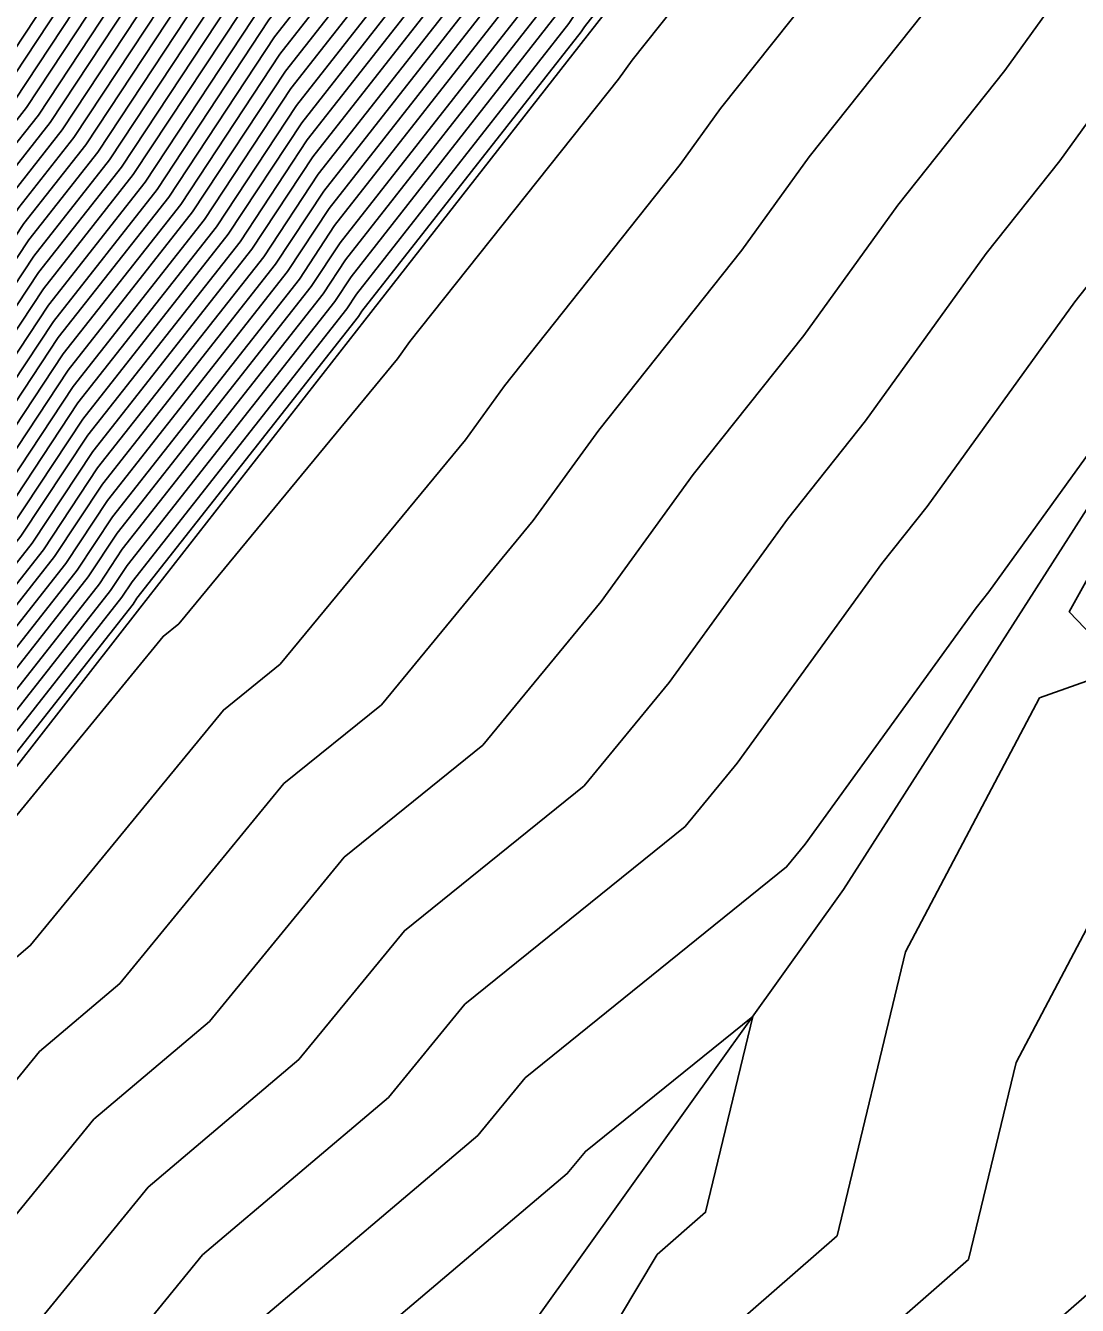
# Model space of a CAD drawing. Extents: x 2188792 to 2191981, y 386090 to 389710.
# Drawn here: x 2190650.83 to 2190675.7, y 388260.4 to 388290.64 of the extents above; entities that cross this region are included whole.
import ezdxf

# ---------------------------------------------------------------- set-up
doc = ezdxf.new("R2010")
doc.units = 0
for name, color, linetype in [('DTM Contours Major', 7, 'Continuous'), ('DTM Contours Minor', 7, 'Continuous'), ('PH Exist DTM Breakline', 7, 'Continuous')]:
    doc.layers.add(name, color=color, linetype=linetype)

msp = doc.modelspace()

# ---------------------------------------------------------------- linework, layer by layer
at = {"layer": 'DTM Contours Major'}
for points in [[(2190652.76, 388258.83), (2190655.018, 388261.593), (2190659.411, 388265.314), (2190661.219, 388267.517), (2190666.432, 388271.721), (2190667.661, 388273.21), (2190671.079, 388277.934), (2190672.15, 388279.28), (2190675.64, 388284.117), (2190676.596, 388285.318), (2190680.159, 388290.272), (2190680.994, 388291.322), (2190685.068, 388296.808), (2190685.738, 388297.65), (2190689.946, 388303.332), (2190694.481, 388309.457), (2190694.766, 388309.896), (2190698.534, 388316.528), (2190699.102, 388317.402), (2190702.679, 388323.643), (2190703.507, 388324.915), (2190706.905, 388330.797)], [(2190627.241, 388257.298), (2190632.004, 388263.123), (2190632.639, 388263.931), (2190636.575, 388269.295), (2190637.183, 388270.069), (2190641.137, 388275.46), (2190645.14, 388280.918), (2190645.691, 388281.617), (2190650.094, 388288.271), (2190650.575, 388288.883), (2190655.036, 388295.642), (2190655.44, 388296.157), (2190659.963, 388303.027), (2190660.293, 388303.448), (2190664.45, 388309.105), (2190664.749, 388309.486), (2190668.927, 388315.174), (2190669.194, 388315.515), (2190673.393, 388321.236)], [(2190634.803, 388259.781), (2190637.804, 388263.597), (2190639.759, 388266.261), (2190642.755, 388270.07), (2190644.713, 388272.739), (2190646.695, 388275.441), (2190649.665, 388279.216), (2190651.838, 388282.5), (2190654.782, 388286.24), (2190656.976, 388289.565), (2190659.852, 388293.229), (2190662.075, 388296.605), (2190664.916, 388300.226), (2190666.957, 388303.004), (2190669.786, 388306.608), (2190671.835, 388309.398), (2190674.652, 388312.987), (2190676.709, 388315.79), (2190679.381, 388319.748)], [(2190628.971, 388257.158), (2190632.937, 388262.009), (2190634.361, 388263.82), (2190637.636, 388268.284), (2190639.041, 388270.069), (2190642.329, 388274.553), (2190645.658, 388279.092), (2190647.015, 388280.817), (2190650.675, 388286.347), (2190651.977, 388288.002), (2190655.683, 388293.616), (2190656.911, 388295.181), (2190660.667, 388300.887), (2190661.834, 388302.374), (2190665.286, 388307.071), (2190666.428, 388308.527), (2190669.896, 388313.249), (2190671.013, 388314.672), (2190674.499, 388319.421)], [(2190635.736, 388258.667), (2190639.526, 388263.485), (2190640.82, 388265.25), (2190644.613, 388270.071), (2190645.905, 388271.832), (2190647.213, 388273.616), (2190650.989, 388278.416), (2190652.419, 388280.576), (2190656.184, 388285.359), (2190657.623, 388287.539), (2190661.323, 388292.253), (2190662.778, 388294.465), (2190666.458, 388299.153), (2190667.793, 388300.97), (2190671.466, 388305.649), (2190672.805, 388307.473), (2190676.471, 388312.144), (2190677.815, 388313.975), (2190681.302, 388319.141)], [(2190636.669, 388257.553), (2190641.247, 388263.374), (2190641.882, 388264.238), (2190646.47, 388270.071), (2190647.096, 388270.926), (2190647.731, 388271.791), (2190652.314, 388277.615), (2190653, 388278.652), (2190657.586, 388284.478), (2190658.27, 388285.513), (2190662.793, 388291.278), (2190663.482, 388292.324), (2190667.999, 388298.079), (2190668.629, 388298.936), (2190673.145, 388304.69), (2190673.775, 388305.548), (2190678.291, 388311.301), (2190678.92, 388312.159), (2190683.223, 388318.534)], [(2190630.7, 388257.018), (2190633.87, 388260.895), (2190636.082, 388263.708), (2190638.698, 388267.272), (2190640.898, 388270.07), (2190643.521, 388273.646), (2190646.177, 388277.267), (2190648.34, 388280.016), (2190651.256, 388284.424), (2190653.38, 388287.121), (2190656.33, 388291.59), (2190658.381, 388294.205), (2190661.371, 388298.746), (2190663.375, 388301.3), (2190666.121, 388305.037), (2190668.107, 388307.568), (2190670.866, 388311.324), (2190672.833, 388313.83), (2190675.604, 388317.605)], [(2190637.753, 388256.396), (2190643.114, 388263.006), (2190643.276, 388263.098), (2190648.593, 388269.605), (2190648.835, 388269.81), (2190654.085, 388276.208), (2190654.458, 388276.508), (2190659.623, 388282.768), (2190659.921, 388283.18), (2190664.853, 388289.379), (2190665.174, 388289.823), (2190670.072, 388295.981), (2190670.416, 388296.459), (2190675.278, 388302.574), (2190675.689, 388303.128), (2190680.512, 388309.196), (2190680.956, 388309.795), (2190681.435, 388310.442), (2190685.85, 388317.247)], [(2190711.913, 388300.987), (2190710.175, 388305.715), (2190699.158, 388307.05), (2190697.971, 388301.729), (2190692.722, 388300.247), (2190689.933, 388294.417), (2190687.297, 388292.686), (2190684.119, 388286.862), (2190681.444, 388282.051), (2190678.971, 388277.603), (2190683.546, 388272.816), (2190676.453, 388270.305), (2190674.253, 388266.143), (2190673.132, 388261.487), (2190668.326, 388257.289)]]:
    msp.add_lwpolyline(points, dxfattribs=at)
at = {"layer": 'DTM Contours Minor'}
for points in [[(2190646.344, 388259.05), (2190648.966, 388260.537), (2190652.448, 388264.798), (2190655.18, 388267.112), (2190658.366, 388270.993), (2190661.642, 388273.636), (2190664.446, 388277.033), (2190666.616, 388280.033), (2190669.232, 388283.32), (2190671.454, 388286.399), (2190673.986, 388289.583), (2190676.262, 388292.746), (2190678.708, 388295.823), (2190681.316, 388299.336), (2190683.647, 388302.268), (2190686.35, 388305.918), (2190689.263, 388309.851), (2190691.199, 388312.836), (2190693.598, 388317.058), (2190695.745, 388320.361), (2190698.001, 388324.298), (2190700.339, 388327.89), (2190702.463, 388331.567), (2190704.977, 388335.424)], [(2190650.863, 388259.684), (2190653.733, 388263.196), (2190657.296, 388266.213), (2190659.792, 388269.255), (2190664.037, 388272.678), (2190666.053, 388275.122), (2190668.848, 388278.983), (2190670.691, 388281.3), (2190673.547, 388285.258), (2190675.291, 388287.451), (2190678.21, 388291.509), (2190679.851, 388293.573), (2190683.192, 388298.072), (2190684.692, 388299.959), (2190688.148, 388304.625), (2190691.872, 388309.654), (2190692.983, 388311.366), (2190696.066, 388316.793), (2190697.423, 388318.882), (2190700.34, 388323.971), (2190701.923, 388326.403), (2190704.684, 388331.182)], [(2190626.549, 388257.354), (2190631.63, 388263.569), (2190631.95, 388263.976), (2190636.15, 388269.7), (2190636.441, 388270.068), (2190640.661, 388275.822), (2190644.933, 388281.648), (2190645.161, 388281.937), (2190649.861, 388289.041), (2190650.014, 388289.235), (2190654.778, 388296.452), (2190654.852, 388296.547), (2190659.4, 388303.455), (2190659.636, 388303.855), (2190659.695, 388303.938), (2190664.105, 388310.193), (2190668.308, 388316.155), (2190672.318, 388321.843)], [(2190626.895, 388257.326), (2190631.817, 388263.346), (2190632.295, 388263.953), (2190636.363, 388269.497), (2190636.812, 388270.068), (2190640.899, 388275.641), (2190645.037, 388281.283), (2190645.426, 388281.777), (2190649.978, 388288.656), (2190650.295, 388289.059), (2190654.907, 388296.047), (2190655.146, 388296.352), (2190659.822, 388303.455), (2190659.985, 388303.663), (2190664.283, 388309.511), (2190664.413, 388309.678), (2190668.733, 388315.559), (2190668.83, 388315.684), (2190673.172, 388321.599)], [(2190627.587, 388257.27), (2190632.19, 388262.9), (2190632.983, 388263.909), (2190636.787, 388269.093), (2190637.555, 388270.069), (2190641.376, 388275.278), (2190645.244, 388280.553), (2190645.956, 388281.457), (2190650.21, 388287.886), (2190650.856, 388288.706), (2190655.166, 388295.237), (2190655.735, 388295.962), (2190660.104, 388302.599), (2190660.602, 388303.233), (2190664.617, 388308.698), (2190665.085, 388309.294), (2190669.12, 388314.789), (2190669.558, 388315.347), (2190673.614, 388320.873)], [(2190627.933, 388257.242), (2190632.377, 388262.678), (2190633.328, 388263.886), (2190637, 388268.89), (2190637.926, 388270.069), (2190641.614, 388275.097), (2190645.348, 388280.187), (2190646.221, 388281.297), (2190650.326, 388287.502), (2190651.136, 388288.53), (2190655.295, 388294.832), (2190656.029, 388295.766), (2190660.245, 388302.171), (2190660.91, 388303.018), (2190664.784, 388308.291), (2190665.421, 388309.102), (2190669.314, 388314.404), (2190669.922, 388315.178), (2190673.835, 388320.51)], [(2190628.279, 388257.214), (2190632.564, 388262.455), (2190633.672, 388263.864), (2190637.212, 388268.688), (2190638.298, 388270.069), (2190641.852, 388274.916), (2190645.451, 388279.822), (2190646.485, 388281.137), (2190650.443, 388287.117), (2190651.417, 388288.354), (2190655.424, 388294.426), (2190656.323, 388295.571), (2190660.385, 388301.743), (2190661.218, 388302.804), (2190664.951, 388307.885), (2190665.756, 388308.91), (2190669.508, 388314.019), (2190670.286, 388315.009), (2190674.056, 388320.147)], [(2190628.625, 388257.186), (2190632.75, 388262.232), (2190634.016, 388263.842), (2190637.424, 388268.486), (2190638.669, 388270.069), (2190642.091, 388274.734), (2190645.555, 388279.457), (2190646.75, 388280.977), (2190650.559, 388286.732), (2190651.697, 388288.178), (2190655.554, 388294.021), (2190656.617, 388295.376), (2190660.526, 388301.315), (2190661.526, 388302.589), (2190665.118, 388307.478), (2190666.092, 388308.719), (2190669.702, 388313.634), (2190670.649, 388314.841), (2190674.278, 388319.784)], [(2190634.617, 388260.004), (2190637.46, 388263.619), (2190639.547, 388266.463), (2190642.384, 388270.07), (2190644.474, 388272.921), (2190646.591, 388275.807), (2190649.4, 388279.376), (2190651.721, 388282.885), (2190654.502, 388286.416), (2190656.847, 388289.97), (2190659.558, 388293.424), (2190661.934, 388297.034), (2190664.608, 388300.441), (2190666.79, 388303.41), (2190669.451, 388306.8), (2190671.641, 388309.784), (2190674.288, 388313.155), (2190676.488, 388316.153), (2190678.997, 388319.869)], [(2190634.99, 388259.558), (2190638.148, 388263.574), (2190639.971, 388266.059), (2190643.127, 388270.07), (2190644.951, 388272.558), (2190646.798, 388275.076), (2190649.93, 388279.056), (2190651.954, 388282.115), (2190655.062, 388286.064), (2190657.106, 388289.16), (2190660.146, 388293.034), (2190662.215, 388296.177), (2190665.225, 388300.012), (2190667.124, 388302.597), (2190670.122, 388306.417), (2190672.029, 388309.013), (2190675.016, 388312.818), (2190676.931, 388315.427), (2190679.765, 388319.626)], [(2190635.176, 388259.335), (2190638.493, 388263.552), (2190640.184, 388265.856), (2190643.498, 388270.07), (2190645.19, 388272.377), (2190646.902, 388274.711), (2190650.195, 388278.896), (2190652.07, 388281.73), (2190655.343, 388285.887), (2190657.235, 388288.754), (2190660.44, 388292.839), (2190662.356, 388295.749), (2190665.533, 388299.797), (2190667.291, 388302.19), (2190670.458, 388306.225), (2190672.223, 388308.628), (2190675.38, 388312.65), (2190677.152, 388315.064), (2190680.149, 388319.505)], [(2190635.363, 388259.113), (2190638.837, 388263.53), (2190640.396, 388265.654), (2190643.87, 388270.07), (2190645.428, 388272.195), (2190647.006, 388274.346), (2190650.459, 388278.736), (2190652.186, 388281.346), (2190655.623, 388285.711), (2190657.364, 388288.349), (2190660.734, 388292.644), (2190662.497, 388295.321), (2190665.841, 388299.582), (2190667.458, 388301.783), (2190670.794, 388306.033), (2190672.417, 388308.243), (2190675.744, 388312.481), (2190677.373, 388314.701), (2190680.534, 388319.384)], [(2190635.55, 388258.89), (2190639.181, 388263.508), (2190640.608, 388265.452), (2190644.241, 388270.071), (2190645.666, 388272.014), (2190647.109, 388273.981), (2190650.724, 388278.576), (2190652.303, 388280.961), (2190655.904, 388285.535), (2190657.494, 388287.944), (2190661.028, 388292.449), (2190662.638, 388294.893), (2190666.149, 388299.367), (2190667.626, 388301.377), (2190671.13, 388305.841), (2190672.611, 388307.858), (2190676.107, 388312.313), (2190677.594, 388314.338), (2190680.918, 388319.262)], [(2190629.317, 388257.13), (2190633.123, 388261.786), (2190634.705, 388263.797), (2190637.849, 388268.081), (2190639.412, 388270.069), (2190642.568, 388274.371), (2190645.762, 388278.727), (2190647.28, 388280.657), (2190650.791, 388285.963), (2190652.258, 388287.826), (2190655.812, 388293.211), (2190657.205, 388294.986), (2190660.808, 388300.458), (2190662.143, 388302.159), (2190665.453, 388306.664), (2190666.764, 388308.335), (2190670.09, 388312.864), (2190671.377, 388314.504), (2190674.72, 388319.057)], [(2190635.923, 388258.444), (2190639.87, 388263.463), (2190641.033, 388265.047), (2190644.984, 388270.071), (2190646.143, 388271.651), (2190647.316, 388273.251), (2190651.254, 388278.256), (2190652.535, 388280.191), (2190656.465, 388285.183), (2190657.752, 388287.134), (2190661.617, 388292.058), (2190662.919, 388294.037), (2190666.766, 388298.938), (2190667.96, 388300.563), (2190671.801, 388305.458), (2190672.999, 388307.088), (2190676.835, 388311.976), (2190678.036, 388313.611), (2190681.686, 388319.019)], [(2190636.11, 388258.221), (2190640.214, 388263.441), (2190641.245, 388264.845), (2190645.355, 388270.071), (2190646.381, 388271.47), (2190647.42, 388272.886), (2190651.519, 388278.095), (2190652.651, 388279.807), (2190656.745, 388285.007), (2190657.882, 388286.729), (2190661.911, 388291.863), (2190663.06, 388293.609), (2190667.074, 388298.723), (2190668.127, 388300.156), (2190672.137, 388305.266), (2190673.193, 388306.703), (2190677.199, 388311.807), (2190678.257, 388313.248), (2190682.07, 388318.898)], [(2190629.663, 388257.102), (2190633.31, 388261.564), (2190635.049, 388263.775), (2190638.061, 388267.879), (2190639.784, 388270.069), (2190642.806, 388274.19), (2190645.866, 388278.362), (2190647.545, 388280.497), (2190650.908, 388285.578), (2190652.538, 388287.649), (2190655.942, 388292.806), (2190657.499, 388294.791), (2190660.948, 388300.03), (2190662.451, 388301.945), (2190665.62, 388306.258), (2190667.1, 388308.143), (2190670.284, 388312.479), (2190671.741, 388314.335), (2190674.941, 388318.694)], [(2190636.296, 388257.998), (2190640.559, 388263.418), (2190641.457, 388264.643), (2190645.727, 388270.071), (2190646.62, 388271.288), (2190647.524, 388272.521), (2190651.784, 388277.935), (2190652.768, 388279.422), (2190657.026, 388284.83), (2190658.011, 388286.324), (2190662.205, 388291.668), (2190663.201, 388293.181), (2190667.382, 388298.508), (2190668.294, 388299.75), (2190672.473, 388305.074), (2190673.387, 388306.318), (2190677.563, 388311.639), (2190678.478, 388312.885), (2190682.455, 388318.777)], [(2190636.483, 388257.776), (2190640.903, 388263.396), (2190641.669, 388264.44), (2190646.098, 388270.071), (2190646.858, 388271.107), (2190647.627, 388272.156), (2190652.049, 388277.775), (2190652.884, 388279.037), (2190657.306, 388284.654), (2190658.14, 388285.918), (2190662.499, 388291.473), (2190663.341, 388292.752), (2190667.69, 388298.294), (2190668.461, 388299.343), (2190672.809, 388304.882), (2190673.581, 388305.933), (2190677.927, 388311.47), (2190678.699, 388312.522), (2190682.839, 388318.655)], [(2190630.009, 388257.074), (2190633.497, 388261.341), (2190635.394, 388263.753), (2190638.273, 388267.677), (2190640.155, 388270.069), (2190643.044, 388274.009), (2190645.969, 388277.997), (2190647.81, 388280.336), (2190651.024, 388285.193), (2190652.819, 388287.473), (2190656.071, 388292.401), (2190657.793, 388294.595), (2190661.089, 388299.602), (2190662.759, 388301.73), (2190665.787, 388305.851), (2190667.436, 388307.951), (2190670.478, 388312.094), (2190672.105, 388314.167), (2190675.162, 388318.331)], [(2190636.856, 388257.33), (2190641.592, 388263.352), (2190642.094, 388264.036), (2190646.841, 388270.071), (2190647.335, 388270.744), (2190647.835, 388271.426), (2190652.579, 388277.455), (2190653.116, 388278.268), (2190657.867, 388284.302), (2190658.399, 388285.108), (2190663.087, 388291.082), (2190663.623, 388291.896), (2190668.307, 388297.864), (2190668.796, 388298.529), (2190673.481, 388304.498), (2190673.968, 388305.163), (2190678.655, 388311.133), (2190679.141, 388311.796), (2190683.607, 388318.413)], [(2190637.043, 388257.107), (2190641.936, 388263.329), (2190642.306, 388263.834), (2190647.213, 388270.071), (2190647.573, 388270.563), (2190647.938, 388271.061), (2190652.844, 388277.295), (2190653.233, 388277.883), (2190658.147, 388284.126), (2190658.528, 388284.703), (2190663.381, 388290.887), (2190663.764, 388291.468), (2190668.615, 388297.649), (2190668.963, 388298.123), (2190673.816, 388304.307), (2190674.162, 388304.778), (2190679.018, 388310.964), (2190679.363, 388311.433), (2190683.992, 388318.291)], [(2190630.355, 388257.046), (2190633.683, 388261.118), (2190635.738, 388263.73), (2190638.485, 388267.475), (2190640.527, 388270.069), (2190643.283, 388273.827), (2190646.073, 388277.632), (2190648.075, 388280.176), (2190651.14, 388284.808), (2190653.099, 388287.297), (2190656.2, 388291.996), (2190658.087, 388294.4), (2190661.23, 388299.174), (2190663.067, 388301.515), (2190665.954, 388305.444), (2190667.771, 388307.759), (2190670.672, 388311.709), (2190672.469, 388313.998), (2190675.383, 388317.968)], [(2190637.229, 388256.884), (2190642.28, 388263.307), (2190642.518, 388263.631), (2190647.584, 388270.071), (2190647.812, 388270.382), (2190648.042, 388270.696), (2190653.109, 388277.135), (2190653.349, 388277.498), (2190658.428, 388283.949), (2190658.658, 388284.298), (2190663.675, 388290.692), (2190663.905, 388291.04), (2190668.923, 388297.435), (2190669.13, 388297.716), (2190674.152, 388304.115), (2190674.356, 388304.393), (2190679.382, 388310.796), (2190679.584, 388311.07), (2190684.376, 388318.17)], [(2190637.416, 388256.662), (2190642.625, 388263.285), (2190642.731, 388263.429), (2190647.956, 388270.072), (2190648.05, 388270.2), (2190648.145, 388270.33), (2190653.374, 388276.975), (2190653.465, 388277.113), (2190658.708, 388283.773), (2190658.787, 388283.893), (2190663.97, 388290.497), (2190664.045, 388290.612), (2190669.231, 388297.22), (2190669.297, 388297.309), (2190674.488, 388303.923), (2190674.55, 388304.008), (2190679.746, 388310.627), (2190679.805, 388310.707), (2190684.76, 388318.049)], [(2190639.385, 388255.761), (2190644.19, 388261.687), (2190645.173, 388262.244), (2190649.878, 388268.003), (2190650.95, 388268.911), (2190655.512, 388274.47), (2190656.852, 388275.551), (2190661.231, 388280.856), (2190662.153, 388282.131), (2190666.313, 388287.359), (2190667.267, 388288.682), (2190671.377, 388293.848), (2190672.364, 388295.221), (2190676.421, 388300.324), (2190677.565, 388301.864), (2190681.557, 388306.887), (2190682.754, 388308.503), (2190684.044, 388310.245), (2190687.633, 388315.777), (2190688.663, 388317.589)], [(2190631.046, 388256.99), (2190634.057, 388260.672), (2190636.427, 388263.686), (2190638.91, 388267.07), (2190641.269, 388270.07), (2190643.759, 388273.465), (2190646.28, 388276.902), (2190648.605, 388279.856), (2190651.373, 388284.039), (2190653.66, 388286.945), (2190656.459, 388291.185), (2190658.676, 388294.01), (2190661.512, 388298.318), (2190663.684, 388301.085), (2190666.288, 388304.631), (2190668.443, 388307.376), (2190671.06, 388310.939), (2190673.197, 388313.661), (2190675.825, 388317.242)], [(2190645.267, 388260.369), (2190647.069, 388261.391), (2190651.163, 388266.4), (2190653.065, 388268.011), (2190656.939, 388272.732), (2190659.247, 388274.593), (2190662.838, 388278.945), (2190664.385, 388281.082), (2190667.772, 388285.339), (2190669.36, 388287.541), (2190672.681, 388291.716), (2190674.313, 388293.984), (2190677.564, 388298.073), (2190679.441, 388300.6), (2190682.602, 388304.577), (2190684.552, 388307.21), (2190686.654, 388310.048), (2190689.416, 388314.306), (2190691.131, 388317.324)], [(2190631.392, 388256.962), (2190634.243, 388260.449), (2190636.771, 388263.664), (2190639.122, 388266.868), (2190641.641, 388270.07), (2190643.998, 388273.283), (2190646.384, 388276.537), (2190648.87, 388279.696), (2190651.489, 388283.654), (2190653.941, 388286.768), (2190656.588, 388290.78), (2190658.97, 388293.815), (2190661.652, 388297.89), (2190663.992, 388300.871), (2190666.456, 388304.224), (2190668.779, 388307.184), (2190671.254, 388310.554), (2190673.56, 388313.493), (2190676.046, 388316.879)], [(2190634.43, 388260.227), (2190637.115, 388263.641), (2190639.334, 388266.665), (2190642.012, 388270.07), (2190644.236, 388273.102), (2190646.487, 388276.172), (2190649.135, 388279.536), (2190651.605, 388283.269), (2190654.221, 388286.592), (2190656.718, 388290.375), (2190659.264, 388293.62), (2190661.793, 388297.462), (2190664.3, 388300.656), (2190666.623, 388303.817), (2190669.115, 388306.992), (2190671.448, 388310.169), (2190673.924, 388313.324), (2190676.267, 388316.516)], [(2190710.183, 388300.232), (2190710.175, 388300.253), (2190710.126, 388300.259), (2190710.12, 388300.235), (2190695.748, 388296.178), (2190694.092, 388292.715), (2190688.185, 388288.838), (2190685.989, 388284.813), (2190684.14, 388281.487), (2190682.431, 388278.413), (2190690.173, 388270.312), (2190690.226, 388270.279), (2190690.264, 388270.225), (2190690.212, 388270.18), (2190690.177, 388270.159), (2190690.021, 388270.073), (2190678.095, 388265.852), (2190676.868, 388263.529), (2190676.241, 388260.929), (2190669.606, 388255.132)], [(2190667.046, 388259.446), (2190670.022, 388262.045), (2190671.639, 388268.757), (2190674.81, 388274.757), (2190676.788, 388275.458), (2190675.512, 388276.793), (2190678.749, 388282.614), (2190682.25, 388288.912), (2190682.89, 388290.085), (2190682.138, 388289.072), (2190682.108, 388289.034), (2190677.901, 388283.186), (2190677.733, 388282.976), (2190673.61, 388277.261), (2190673.311, 388276.885), (2190669.268, 388271.299), (2190668.826, 388270.763), (2190662.646, 388265.779), (2190661.526, 388264.415), (2190656.303, 388259.991)], [(2190662.228, 388255.686), (2190665.767, 388261.602), (2190666.912, 388262.603), (2190668.027, 388267.229), (2190664.072, 388264.04), (2190663.641, 388263.515), (2190657.588, 388258.388)]]:
    msp.add_lwpolyline(points, dxfattribs=at)
at = {"layer": 'PH Exist DTM Breakline'}
for points in [[(2190637.583, 388256.462), (2190642.901, 388263.267), (2190648.219, 388270.072), (2190653.537, 388276.876), (2190658.855, 388283.681), (2190664.115, 388290.4), (2190669.375, 388297.12), (2190674.635, 388303.839), (2190679.895, 388310.558), (2190684.951, 388317.988), (2190690.006, 388325.419), (2190695.061, 388332.849), (2190700.116, 388340.279), (2190704.791, 388347.463)], [(2190670.171, 388270.225), (2190674.174, 388276.48), (2190678.177, 388282.734), (2190682.18, 388288.988), (2190686.58, 388295.788), (2190690.98, 388302.589), (2190695.38, 388309.389), (2190700.312, 388316.336), (2190705.243, 388323.284), (2190710.175, 388330.231), (2190714.571, 388337.244)], [(2190670.171, 388270.225), (2190664.965, 388262.952), (2190659.76, 388255.68), (2190653.515, 388250.265), (2190645.048, 388241.652), (2190640.752, 388235.613), (2190636.456, 388229.574), (2190630.138, 388220.244), (2190624.283, 388208.923), (2190620.217, 388201.926), (2190619.711, 388200.252), (2190614.94, 388191.324), (2190613.285, 388187.758), (2190610.165, 388180.217), (2190605.93, 388171.237), (2190600.164, 388160.215)]]:
    msp.add_lwpolyline(points, dxfattribs=at)

doc.saveas('drawing.dxf')
